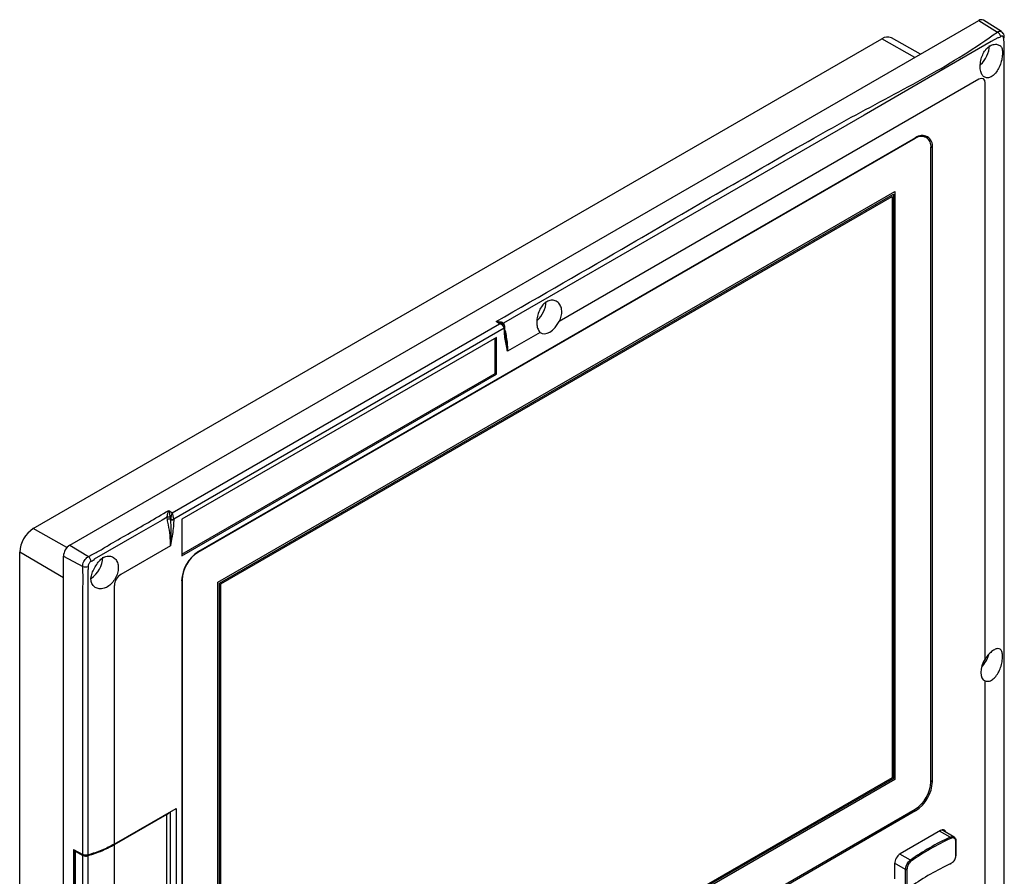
# Model space of a CAD drawing. Header units: millimetres. Extents: x 7146 to 9108, y -1574 to -663.
# Tile 288 of 289: x 8591 to 8810, y -983 to -792. Entities that reach past the tile are written whole.
import ezdxf

# ---------------------------------------------------------------- set-up
doc = ezdxf.new("R2010")
doc.units = ezdxf.units.MM
doc.header["$LTSCALE"] = 3

msp = doc.modelspace()

# ---------------------------------------------------------------- linework, layer by layer
at = {"linetype": 'Continuous', "lineweight": 30}
for p, q in [((8601.98, -909.44), (8804.21, -792.69)), ((8804.21, -792.69), (8808.34, -795.24)), ((8809.24, -795.16), (8805.23, -792.61)), ((8593.84, -905.75), (8782.64, -796.76)), ((8789.96, -800.91), (8782.64, -796.76)), ((8791.23, -800.18), (8784.76, -796.54)), ((8804.21, -805.76), (8710.86, -859.64)), ((8805.62, -934.77), (8805.62, -806.57)), ((8790.01, -818.95), (8630.49, -911.04)), ((8790.14, -818.78), (8630.61, -910.87)), ((8790.01, -818.95), (8789.92, -818.9)), ((8792.51, -818.7), (8791.76, -818.27)), ((8792.1, -818.47), (8791.98, -818.27)), ((8793.54, -820.74), (8793.88, -820.94)), ((8793.54, -962.09), (8793.54, -820.99)), ((8793.88, -962.04), (8793.88, -820.94)), ((8634.94, -917.7), (8785.55, -830.75)), ((8635.29, -917.9), (8785.2, -831.36)), ((8635.58, -918.06), (8784.92, -831.85)), ((8784.92, -831.85), (8784.92, -961.19)), ((8785.2, -831.36), (8785.2, -961.35)), ((8785.55, -830.75), (8785.55, -961.56)), ((8624.77, -902.22), (8697.6, -860.18)), ((8697.6, -860.18), (8696.81, -859.69)), ((8698.36, -860.29), (8698.06, -860.1)), ((8698.44, -860.04), (8698.63, -860.5)), ((8698.64, -861.18), (8625.1, -903.64)), ((8698.64, -861.27), (8698.64, -861.2)), ((8698.78, -860.99), (8698.78, -860.97)), ((8698.78, -861.07), (8698.78, -860.99)), ((8706.63, -862.08), (8699.34, -866.29)), ((8696.87, -863.23), (8626.87, -903.64)), ((8696.59, -871.23), (8696.59, -863.39)), ((8696.87, -871.4), (8696.87, -863.23)), ((8626.87, -911.48), (8696.59, -871.23)), ((8626.87, -911.81), (8696.87, -871.4)), ((8696.59, -871.23), (8696.87, -871.4)), ((8623.97, -901.73), (8624.77, -902.22)), ((8623.68, -903.77), (8623.62, -903.23)), ((8624.28, -903.24), (8624.37, -903.64)), ((8624.37, -903.64), (8624.39, -903.74)), ((8624.39, -903.65), (8624.37, -903.64)), ((8624.39, -903.74), (8624.39, -903.65)), ((8625.1, -903.65), (8625.1, -903.74)), ((8626.87, -903.64), (8626.87, -911.81)), ((8601.33, -909.99), (8593.84, -905.75)), ((8590.82, -1024.31), (8590.82, -910.98)), ((8600.56, -916.7), (8590.82, -910.98)), ((8601.98, -909.44), (8606.11, -911.99)), ((8624.39, -909.56), (8613.29, -915.97)), ((8630.49, -911.04), (8630.41, -910.99)), ((8600.56, -1186.25), (8600.56, -911.89)), ((8600.56, -911.89), (8604.84, -914.19)), ((8626.95, -917.16), (8626.87, -917.12)), ((8626.87, -917.36), (8626.87, -1058.46)), ((8626.95, -917.16), (8626.95, -1058.26)), ((8634.94, -1048.51), (8634.94, -917.7)), ((8611.87, -918.42), (8611.87, -975.99)), ((8635.29, -1047.89), (8635.29, -917.9)), ((8635.58, -1047.4), (8635.58, -918.06)), ((8805.62, -1067.87), (8805.62, -939.66)), ((8785.55, -961.56), (8634.94, -1048.51)), ((8785.2, -961.35), (8635.29, -1047.89)), ((8784.92, -961.19), (8635.58, -1047.4)), ((8793.54, -961.84), (8793.88, -962.04)), ((8611.87, -975.99), (8625.66, -968.03)), ((8625.66, -968.03), (8625.66, -1015.39)), ((8623.54, -969.41), (8611.87, -976.15)), ((8623.54, -1016.45), (8623.54, -969.41)), ((8624.36, -1015.3), (8624.36, -968.78)), ((8630.49, -1060.3), (8790.01, -968.21)), ((8630.61, -1060.62), (8790.14, -968.53)), ((8789.8, -968.34), (8790.14, -968.53)), ((8795.65, -972.98), (8786.74, -978.13)), ((8797.82, -974.44), (8795.47, -973.08)), ((8798.72, -974.4), (8796.01, -972.83)), ((8611.87, -976.15), (8611.87, -1023.18)), ((8799.08, -978.61), (8799.08, -975.35)), ((8799.16, -978.52), (8799.16, -975.26)), ((8602.76, -977.17), (8604.88, -978.31)), ((8602.76, -977.17), (8602.76, -991.21)), ((8602.98, -977.32), (8602.98, -991.21)), ((8603.13, -977.54), (8604.89, -978.48)), ((8603.13, -977.54), (8603.13, -991.42)), ((8788.98, -979.54), (8786.64, -978.19)), ((8787.93, -981.63), (8785.47, -980.21)), ((8785.47, -980.33), (8785.47, -983.68)), ((8787.93, -984.89), (8787.93, -981.63)), ((8788.22, -981.61), (8788.22, -984.88))]:
    msp.add_line(p, q, dxfattribs=at)
at = {"linetype": 'Continuous', "lineweight": 30, "flags": 128}
for points in [[(8808.4, -796.56), (8808.4, -796.56), (8806.98, -797.38), (8801.33, -800.64), (8778.7, -813.71), (8698.44, -860.04)], [(8809.88, -796.28), (8809.87, -796.26), (8809.85, -796.19)], [(8809.81, -1070.29), (8809.81, -1070.29), (8809.81, -1068.66), (8809.82, -1062.12), (8809.82, -1035.99), (8809.82, -931.48), (8809.81, -797.38), (8809.81, -797.38)], [(8805.62, -806.57), (8805.51, -806.01), (8805.21, -805.66), (8804.75, -805.57), (8804.21, -805.76)], [(8706.63, -862.08), (8707.07, -862.32), (8707.58, -862.38), (8708.15, -862.28), (8708.75, -862.01), (8709.35, -861.58), (8709.92, -861.03), (8710.43, -860.37), (8710.86, -859.64)], [(8623.62, -903.23), (8622.49, -903.88), (8616.84, -907.15), (8607.43, -912.58), (8607.43, -912.58)], [(8606.01, -915.03), (8606.01, -915.03), (8606.01, -916.66), (8606.01, -923.2), (8606.01, -949.33), (8606.01, -978.41)], [(8805.62, -934.77), (8805.2, -935.52), (8804.89, -936.29), (8804.7, -937.06), (8804.63, -937.79), (8804.7, -938.44), (8804.89, -938.99), (8805.2, -939.4), (8805.62, -939.66)], [(8623.54, -969.41), (8624.04, -969.02), (8624.14, -968.91)], [(8796.87, -973.33), (8796.83, -973.21), (8796.71, -973.02), (8796.55, -972.89), (8796.36, -972.82), (8796.14, -972.81), (8795.9, -972.87), (8795.65, -972.98)], [(8604.89, -993.17), (8604.89, -990.46), (8604.89, -988.81), (8604.89, -978.48)], [(8606.01, -978.57), (8606.01, -980.21), (8606.01, -986.74), (8606.01, -993.27)], [(8797.94, -980.32), (8797.94, -980.35), (8797.93, -980.38), (8797.92, -980.4), (8797.91, -980.41), (8797.89, -980.42), (8797.86, -980.42), (8797.84, -980.41), (8797.82, -980.4)]]:
    msp.add_lwpolyline(points, dxfattribs=at)
at = {"linetype": 'Continuous', "lineweight": 30}
for centre, radius, start, end in [((8804.79, -793.45), 0.949, 61.9256, 127.4757), ((8783.89, -798.51), 2.15, 66.2121, 125.5715), ((8807.66, -796.53), 1.46, 12.4575, 61.9718), ((8809.5, -796.29), 0.371, 305.7383, 0.5748), ((8800.55, -797.95), 6.06, 311.4673, 357.2551), ((8791.39, -820.64), 2.18, 350.7859, 129.2033), ((8791.6, -820.57), 2.31, 350.7864, 129.2034), ((8701.91, -854.9), 6.06, 311.5076, 357.2539), ((8698.74, -860.32), 0.409, 136.0414, 172.5504), ((8698.53, -860.96), 0.253, 294.9086, 357.7486), ((8698.54, -860.98), 0.24, 292.7328, 355.9662), ((8698.54, -861.05), 0.239, 292.685, 356.5304), ((8623.9, -906.07), 2.85, 82.2004, 95.5092), ((8624.22, -904.73), 1.11, 82.1459, 119.2333), ((8624.76, -902.92), 0.793, 242.4058, 295.3051), ((8624.74, -902.97), 0.768, 242.6096, 297.3909), ((8624.74, -903.06), 0.768, 242.6096, 297.3909), ((8597.38, -911.28), 6.56, 122.6055, 177.3945), ((8603.63, -912.03), 3.07, 122.605, 177.3951), ((8635, -917.73), 8.15, 122.6053, 177.3946), ((8634.63, -917.51), 7.68, 122.6055, 177.3945), ((8604.97, -913.31), 1.74, 8.4377, 49.113), ((8603.36, -911.88), 5.98, 304.1875, 357.5504), ((8605.41, -912.55), 1.74, 250.8512, 291.5337), ((8614.95, -918.56), 3.07, 122.6061, 177.394), ((8800.15, -932.02), 6.52, 315.3756, 344.1186), ((8785.87, -961.74), 7.68, 302.6055, 357.3946), ((8785.75, -961.67), 8.15, 302.6056, 357.3943), ((8822.88, -1028.06), 59.19, 115.0518, 124.9429), ((8822.93, -1028.14), 59, 115.0513, 124.9433), ((8797.61, -974.7), 0.338, 1.9188, 51.3344), ((8799.05, -975.24), 0.11, 286.883, 352.687), ((8799.06, -975.27), 0.0993, 5.2646, 66.0401), ((8603.22, -977.31), 0.242, 175.0379, 249.272), ((8605.57, -977.05), 1.58, 244.2237, 286.032), ((8788.23, -980.46), 2.77, 122.6048, 177.3952), ((8799.05, -978.51), 0.11, 286.883, 352.687), ((8788.85, -979.79), 0.284, 3.3543, 63.0675), ((8822.93, -1033.77), 59, 115.0513, 124.9433), ((8788.07, -981.36), 0.3, 242.1552, 301.9121)]:
    msp.add_arc(centre, radius, start, end, dxfattribs=at)
for centre, major_axis, ratio, start_param, end_param in [((8697.58, -860.98), (1.02, 0.42), 0.695225, 0.502222, 1.268703), ((8697.58, -860.98), (1.02, -0.44), 0.700134, 0.304784, 1.840673), ((8698.28, -861.4), (0.25, 0.433), 0.577381, 5.497096, 5.532003), ((8624.74, -903.03), (0.25, 1.02), 0.244837, 0.724102, 2.259992), ((8624.74, -903.03), (-0.22, 1.02), 0.272499, 4.015409, 5.551299), ((8625.1, -903.24), (0.513, 0.859), 0.567223, 2.329633, 2.364539), ((8625.45, -903.45), (0.25, 0.433), 0.577381, 2.320597, 2.355504)]:
    msp.add_ellipse(centre, major_axis=major_axis, ratio=ratio, start_param=start_param, end_param=end_param, dxfattribs=at)
for points, knots in [([(8808.34, -795.24), (8808.47, -795.18), (8808.74, -795.04), (8809.06, -795.04), (8809.19, -795.14), (8809.23, -795.18)], [0, 0, 0, 0, 0.409558, 0.8200194, 1, 1, 1, 1]), ([(8696.81, -859.69), (8706.77, -853.95), (8730.37, -840.36), (8756.46, -825.05), (8775.81, -814.2), (8784.33, -809.69), (8792.75, -805.11), (8800.92, -800.38), (8805.87, -796.96), (8808.34, -795.24)], [0, 0, 0, 0, 0.267397, 0.633558, 0.706877, 0.780306, 0.853675, 0.926874, 1, 1, 1, 1]), ([(8809.08, -796.22), (8808.88, -796.42), (8808.69, -796.62), (8808.4, -796.56), (8808.4, -796.56)], [0, 0, 0, 0, 0.999927, 1, 1, 1, 1]), ([(8809.72, -796.59), (8809.71, -796.53), (8809.68, -796.4), (8809.59, -796.24), (8809.45, -796.14), (8809.27, -796.12), (8809.14, -796.19), (8809.08, -796.22)], [0, 0, 0, 0, 0.149925, 0.362189, 0.576993, 0.790885, 1, 1, 1, 1]), ([(8809.87, -796.28), (8809.84, -796.1), (8809.78, -795.76), (8809.54, -795.37), (8809.31, -795.23), (8809.23, -795.17)], [0, 0, 0, 0, 0.407556, 0.782348, 1, 1, 1, 1]), ([(8809.81, -797.38), (8809.81, -797.38), (8809.81, -797.1), (8809.77, -796.85), (8809.72, -796.59)], [0, 0, 0, 0, 0.00006, 1, 1, 1, 1]), ([(8809.47, -799.89), (8809.45, -799.57), (8809.42, -798.91), (8809.05, -798.29), (8808.36, -797.95), (8807.41, -797.95), (8806.46, -798.39), (8805.64, -799.2), (8805.02, -800.3), (8804.61, -801.57), (8804.46, -802.88), (8804.58, -804.04), (8804.95, -804.9), (8805.54, -805.39), (8806.34, -805.49), (8807.18, -805.15), (8807.97, -804.41), (8808.65, -803.36), (8809.15, -802.11), (8809.43, -800.88), (8809.46, -800.19), (8809.47, -799.89)], [0, 0, 0, 0, 0.052743, 0.10543, 0.157788, 0.21012, 0.263014, 0.314283, 0.366057, 0.419748, 0.474768, 0.529308, 0.582564, 0.635128, 0.688416, 0.741368, 0.794148, 0.847804, 0.90267, 0.957459, 1, 1, 1, 1]), ([(8710.86, -859.64), (8711.04, -859.24), (8711.38, -858.45), (8711.47, -857.25), (8711.22, -856.18), (8710.63, -855.37), (8709.78, -854.91), (8708.79, -854.89), (8707.84, -855.33), (8707.02, -856.14), (8706.39, -857.23), (8705.98, -858.5), (8705.82, -859.81), (8705.94, -860.96), (8706.25, -861.71), (8706.53, -861.99), (8706.63, -862.08)], [0, 0, 0, 0, 0.073123, 0.146253, 0.219341, 0.293647, 0.369574, 0.445312, 0.518448, 0.589378, 0.660987, 0.735271, 0.811388, 0.886831, 0.96053, 1, 1, 1, 1]), ([(8696.81, -859.69), (8696.81, -859.69), (8696.86, -859.68), (8697.16, -859.66), (8697.63, -859.68), (8698.15, -859.8), (8698.36, -859.97), (8698.44, -860.04)], [0, 0, 0, 0, 0.004181, 0.081743, 0.49354, 0.78659, 1, 1, 1, 1]), ([(8698.05, -860.11), (8697.94, -860.05), (8697.6, -859.85), (8697.16, -859.74), (8696.86, -859.69), (8696.81, -859.69), (8696.81, -859.69)], [0, 0, 0, 0, 0.311487, 0.885953, 0.994172, 1, 1, 1, 1]), ([(8698.78, -860.97), (8698.77, -860.87), (8698.74, -860.69), (8698.58, -860.46), (8698.43, -860.32), (8698.33, -860.27), (8698.31, -860.27)], [0, 0, 0, 0, 0.3191667, 0.6201368, 0.9501749, 1, 1, 1, 1]), ([(8699.34, -866.29), (8699.34, -866.29), (8699.31, -866.13), (8699.08, -865.01), (8698.73, -863.42), (8698.66, -861.81), (8698.64, -861.27)], [0, 0, 0, 0, 0.004367, 0.095509, 0.702122, 1, 1, 1, 1]), ([(8698.98, -863.25), (8698.95, -863.06), (8698.83, -862.4), (8698.77, -861.67), (8698.79, -861.11), (8698.79, -861.07)], [0, 0, 0, 0, 0.280654, 0.9492392, 1, 1, 1, 1]), ([(8698.82, -861.67), (8699, -862.65), (8699.28, -864.11), (8699.34, -865.6), (8699.34, -866.16), (8699.34, -866.29)], [0, 0, 0, 0, 0.615566, 0.912634, 1, 1, 1, 1]), ([(8699.34, -866.29), (8699.34, -866.28), (8699.33, -866.12), (8699.23, -865.14), (8699.08, -864.11), (8698.96, -863.25)], [0, 0, 0, 0, 0.007781, 0.169017, 1, 1, 1, 1]), ([(8606.11, -911.99), (8606.87, -911.6), (8608.41, -910.8), (8611.2, -909.05), (8616.49, -906.09), (8620.96, -903.49), (8623.97, -901.73)], [0, 0, 0, 0, 0.1224343, 0.245197, 0.4905531, 1, 1, 1, 1]), ([(8623.62, -903.23), (8623.64, -903.1), (8623.69, -902.79), (8623.8, -902.3), (8623.9, -901.95), (8623.96, -901.76), (8623.97, -901.73), (8623.97, -901.73)], [0, 0, 0, 0, 0.212378, 0.503829, 0.913915, 0.995831, 1, 1, 1, 1]), ([(8623.97, -901.73), (8623.97, -901.73), (8623.98, -901.76), (8624.04, -901.95), (8624.13, -902.3), (8624.23, -902.8), (8624.27, -903.11), (8624.28, -903.24)], [0, 0, 0, 0, 0.004174, 0.086087, 0.496169, 0.787621, 1, 1, 1, 1]), ([(8624.39, -909.56), (8624.39, -909.56), (8624.39, -908.83), (8624.31, -907.31), (8624.03, -905.35), (8623.76, -904.16), (8623.68, -903.77)], [0, 0, 0, 0, 0.000009, 0.403624, 0.805133, 1, 1, 1, 1]), ([(8625.1, -903.74), (8625.1, -903.83), (8625.09, -904.47), (8624.99, -905.71), (8624.81, -906.98), (8624.61, -908.26), (8624.49, -908.95), (8624.39, -909.55), (8624.39, -909.56)], [0, 0, 0, 0, 0.050862, 0.349027, 0.646938, 0.697843, 0.995668, 1, 1, 1, 1]), ([(8624.39, -909.56), (8624.39, -909.55), (8624.44, -908.97), (8624.49, -908.29), (8624.53, -907.02), (8624.54, -905.76), (8624.48, -904.5), (8624.4, -903.84), (8624.39, -903.74)], [0, 0, 0, 0, 0.004418, 0.305429, 0.356755, 0.65554, 0.950375, 1, 1, 1, 1]), ([(8604.84, -914.19), (8604.85, -914.02), (8604.86, -913.67), (8605.07, -913.11), (8605.38, -912.59), (8605.75, -912.21), (8606, -912.05), (8606.11, -911.99)], [0, 0, 0, 0, 0.2118294, 0.424125, 0.6360012, 0.8475679, 1, 1, 1, 1]), ([(8606.69, -913.05), (8606.64, -913.09), (8606.51, -913.17), (8606.33, -913.36), (8606.17, -913.62), (8606.06, -913.9), (8606.05, -914.08), (8606.05, -914.17)], [0, 0, 0, 0, 0.149889, 0.362101, 0.576904, 0.790818, 1, 1, 1, 1]), ([(8612.76, -914.12), (8612.69, -913.75), (8612.54, -913.02), (8611.89, -912.24), (8611.02, -911.82), (8610.03, -911.86), (8609.08, -912.35), (8608.3, -913.21), (8607.59, -914.27), (8607.02, -915.42), (8606.64, -916.52), (8606.67, -917.58), (8607.09, -918.44), (8607.82, -919.02), (8608.78, -919.24), (8609.86, -919.03), (8610.89, -918.4), (8611.76, -917.44), (8612.41, -916.29), (8612.78, -915.13), (8612.77, -914.43), (8612.76, -914.12)], [0, 0, 0, 0, 0.054212, 0.108388, 0.163366, 0.217935, 0.270521, 0.321734, 0.374459, 0.425928, 0.477594, 0.530559, 0.581759, 0.634078, 0.688354, 0.743418, 0.797551, 0.850518, 0.903237, 0.956581, 1, 1, 1, 1]), ([(8607.43, -912.58), (8607.43, -912.58), (8607.33, -912.86), (8607.01, -912.96), (8606.69, -913.05)], [0, 0, 0, 0, 0.000073, 1, 1, 1, 1]), ([(8604.88, -978.31), (8604.87, -966.47), (8604.84, -948.46), (8604.94, -928.83), (8604.84, -920.08), (8604.96, -916.78), (8604.88, -915.05), (8604.84, -914.19)], [0, 0, 0, 0, 0.553678, 0.842399, 0.921182, 0.960643, 1, 1, 1, 1]), ([(8606.05, -914.17), (8606.05, -914.45), (8606.05, -914.74), (8606.01, -915.03), (8606.01, -915.03)], [0, 0, 0, 0, 0.999939, 1, 1, 1, 1]), ([(8805.62, -939.66), (8805.87, -939.71), (8806.38, -939.82), (8807.23, -939.43), (8808.02, -938.69), (8808.69, -937.62), (8809.18, -936.36), (8809.45, -935.06), (8809.51, -933.92), (8809.35, -933.07), (8808.99, -932.55), (8808.44, -932.39), (8807.7, -932.64), (8806.85, -933.26), (8806.13, -934.03), (8805.75, -934.58), (8805.62, -934.77)], [0, 0, 0, 0, 0.073122, 0.146253, 0.219343, 0.293647, 0.369574, 0.445311, 0.518447, 0.589378, 0.660985, 0.735271, 0.811386, 0.886829, 0.96053, 1, 1, 1, 1]), ([(8797.82, -974.44), (8797.96, -974.38), (8798.25, -974.27), (8798.63, -974.33), (8798.92, -974.53), (8799.08, -974.84), (8799.09, -975.08), (8799.1, -975.18)], [0, 0, 0, 0, 0.216093, 0.432225, 0.64816, 0.862991, 1, 1, 1, 1]), ([(8799.08, -975.35), (8799.07, -975.27), (8799.06, -975.05), (8798.93, -974.78), (8798.67, -974.6), (8798.32, -974.55), (8798.07, -974.64), (8797.94, -974.69)], [0, 0, 0, 0, 0.137131, 0.352114, 0.568096, 0.784121, 1, 1, 1, 1]), ([(8611.87, -975.99), (8610.98, -976.46), (8609.2, -977.41), (8607.07, -978.07), (8606.01, -978.41)], [0, 0, 0, 0, 0.5000227, 1, 1, 1, 1]), ([(8611.87, -976.15), (8611.2, -976.51), (8609.88, -977.22), (8607.87, -978.01), (8606.55, -978.41), (8606.01, -978.57)], [0, 0, 0, 0, 0.381933, 0.745976, 1, 1, 1, 1]), ([(8606.01, -978.41), (8605.9, -978.43), (8605.69, -978.48), (8605.35, -978.46), (8605.07, -978.4), (8604.93, -978.34), (8604.88, -978.31)], [0, 0, 0, 0, 0.278808, 0.55761, 0.836408, 1, 1, 1, 1]), ([(8797.94, -980.32), (8798.03, -980.28), (8798.24, -980.16), (8798.56, -979.87), (8798.85, -979.47), (8799.04, -979.03), (8799.07, -978.75), (8799.08, -978.61)], [0, 0, 0, 0, 0.145186, 0.360084, 0.573714, 0.786771, 1, 1, 1, 1]), ([(8787.93, -981.63), (8787.94, -981.47), (8787.96, -981.15), (8788.14, -980.62), (8788.4, -980.13), (8788.7, -979.76), (8788.9, -979.6), (8788.98, -979.54)], [0, 0, 0, 0, 0.213034, 0.425975, 0.63962, 0.85465, 1, 1, 1, 1]), ([(8789.13, -979.78), (8789.06, -979.83), (8788.89, -979.97), (8788.63, -980.3), (8788.41, -980.73), (8788.25, -981.2), (8788.23, -981.48), (8788.22, -981.61)], [0, 0, 0, 0, 0.145198, 0.36008, 0.573719, 0.786781, 1, 1, 1, 1])]:
    msp.add_open_spline(points, degree=3, knots=knots, dxfattribs=at)

doc.saveas('drawing.dxf')
